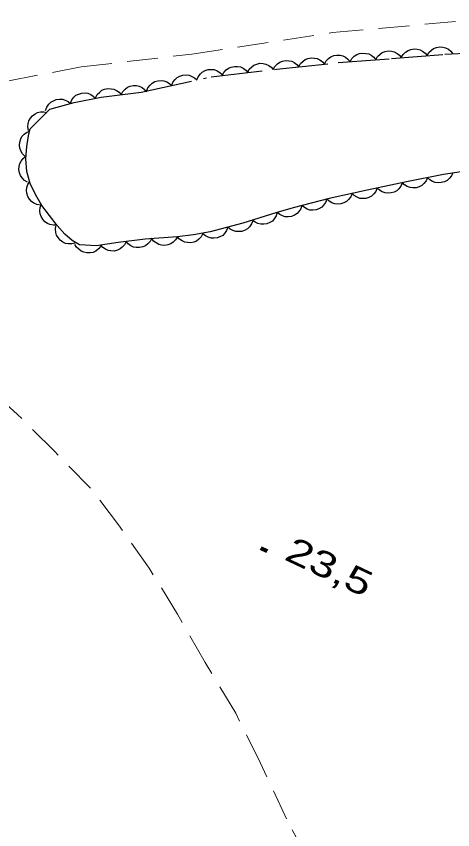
# Model space of a CAD drawing. Extents: x 356765 to 358572, y 5103174 to 5104650.
# Drawn here: x 358156.78 to 358182.21, y 5104037.63 to 5104085.08 of the extents above; entities that cross this region are included whole.
import ezdxf

# ---------------------------------------------------------------- set-up
doc = ezdxf.new("R2010")
doc.units = 0
doc.header["$LTSCALE"] = 0.6
doc.linetypes.add('DOT_DASHED', pattern=[7.7, 5, -1.2, 0.3, -1.2])
doc.linetypes.add('MEDIUM_DASHED', pattern=[4.5, 3, -1.5])
for name, color, linetype, lineweight in [('19', 7, 'Continuous', 13), ('3', 7, 'Continuous', 140), ('44', 7, 'Continuous', 25), ('52', 7, 'Continuous', 13)]:
    doc.layers.add(name, color=color, linetype=linetype, lineweight=lineweight)

msp = doc.modelspace()

# ---------------------------------------------------------------- linework, layer by layer
at = {"layer": '19', "linetype": 'MEDIUM_DASHED'}
msp.add_lwpolyline([(358133.66, 5104077.78), (358133.81, 5104077.84), (358134.9, 5104078.03), (358135.95, 5104078.13), (358141.67, 5104079.24), (358142.95, 5104079.42), (358146.52, 5104079.8), (358149.63, 5104080.23), (358153.59, 5104080.79), (358160.56, 5104082.13), (358167.01, 5104082.88), (358175.21, 5104084.13), (358184.41, 5104084.96), (358189.05, 5104085.33), (358190.7, 5104085.75), (358193.9, 5104087.93)], dxfattribs=at)
at = {"layer": '3'}
msp.add_line((358171.03, 5104054.05), (358171.4, 5104053.88), dxfattribs=at)
at = {"layer": '44'}
for points in [[(358180.72, 5104082.79), (358180.82, 5104082.97), (358180.97, 5104083.11), (358181.1, 5104083.21), (358181.27, 5104083.26), (358181.45, 5104083.3), (358181.64, 5104083.28), (358181.8, 5104083.25), (358181.96, 5104083.16), (358182.1, 5104083.05), (358182.21, 5104082.91)], [(358174.74, 5104082.3), (358174.84, 5104082.48), (358174.98, 5104082.62), (358175.11, 5104082.72), (358175.28, 5104082.79), (358175.46, 5104082.82), (358175.65, 5104082.81), (358175.81, 5104082.78), (358175.97, 5104082.7), (358176.11, 5104082.59), (358176.23, 5104082.45)], [(358176.23, 5104082.43), (358176.34, 5104082.62), (358176.48, 5104082.76), (358176.62, 5104082.85), (358176.78, 5104082.91), (358176.97, 5104082.94), (358177.16, 5104082.92), (358177.32, 5104082.89), (358177.47, 5104082.81), (358177.62, 5104082.69), (358177.73, 5104082.55)], [(358177.73, 5104082.55), (358177.83, 5104082.73), (358177.98, 5104082.87), (358178.11, 5104082.97), (358178.28, 5104083.03), (358178.46, 5104083.06), (358178.65, 5104083.04), (358178.81, 5104083.01), (358178.97, 5104082.92), (358179.11, 5104082.81), (358179.22, 5104082.67)], [(358179.22, 5104082.67), (358179.33, 5104082.85), (358179.47, 5104082.99), (358179.61, 5104083.09), (358179.77, 5104083.14), (358179.96, 5104083.18), (358180.15, 5104083.16), (358180.31, 5104083.13), (358180.46, 5104083.04), (358180.61, 5104082.93), (358180.72, 5104082.79)], [(358170.27, 5104081.8), (358170.36, 5104081.99), (358170.5, 5104082.13), (358170.63, 5104082.23), (358170.8, 5104082.3), (358170.98, 5104082.34), (358171.17, 5104082.33), (358171.33, 5104082.3), (358171.49, 5104082.22), (358171.64, 5104082.11), (358171.76, 5104081.98)], [(358171.76, 5104081.98), (358171.85, 5104082.16), (358172, 5104082.31), (358172.13, 5104082.41), (358172.29, 5104082.47), (358172.47, 5104082.51), (358172.67, 5104082.49), (358172.83, 5104082.47), (358172.98, 5104082.39), (358173.13, 5104082.28), (358173.25, 5104082.14)], [(358173.25, 5104082.14), (358173.35, 5104082.32), (358173.49, 5104082.47), (358173.62, 5104082.57), (358173.78, 5104082.63), (358173.97, 5104082.66), (358174.16, 5104082.65), (358174.32, 5104082.63), (358174.47, 5104082.54), (358174.62, 5104082.43), (358174.74, 5104082.3)], [(358167.3, 5104081.37), (358167.38, 5104081.56), (358167.51, 5104081.72), (358167.62, 5104081.83), (358167.78, 5104081.92), (358167.96, 5104081.97), (358168.15, 5104081.98), (358168.31, 5104081.97), (358168.48, 5104081.91), (358168.64, 5104081.81), (358168.77, 5104081.69)], [(358168.78, 5104081.63), (358168.87, 5104081.81), (358169.01, 5104081.96), (358169.14, 5104082.06), (358169.31, 5104082.12), (358169.49, 5104082.16), (358169.68, 5104082.15), (358169.84, 5104082.13), (358170, 5104082.05), (358170.15, 5104081.94), (358170.27, 5104081.8)], [(358165.84, 5104081.04), (358165.91, 5104081.24), (358166.04, 5104081.4), (358166.16, 5104081.51), (358166.32, 5104081.59), (358166.49, 5104081.65), (358166.68, 5104081.66), (358166.85, 5104081.65), (358167.01, 5104081.58), (358167.17, 5104081.49), (358167.3, 5104081.37)], [(358162.89, 5104080.51), (358162.98, 5104080.7), (358163.13, 5104080.84), (358163.26, 5104080.94), (358163.42, 5104081.01), (358163.6, 5104081.05), (358163.79, 5104081.04), (358163.95, 5104081.01), (358164.11, 5104080.93), (358164.26, 5104080.82), (358164.38, 5104080.69)], [(358164.37, 5104080.72), (358164.45, 5104080.91), (358164.58, 5104081.07), (358164.69, 5104081.19), (358164.85, 5104081.27), (358165.03, 5104081.32), (358165.22, 5104081.33), (358165.38, 5104081.32), (358165.55, 5104081.26), (358165.71, 5104081.17), (358165.84, 5104081.04)], [(358159.93, 5104080.01), (358160.01, 5104080.21), (358160.14, 5104080.36), (358160.26, 5104080.48), (358160.42, 5104080.55), (358160.6, 5104080.6), (358160.79, 5104080.61), (358160.95, 5104080.6), (358161.12, 5104080.53), (358161.27, 5104080.43), (358161.4, 5104080.31)], [(358161.4, 5104080.33), (358161.49, 5104080.52), (358161.64, 5104080.66), (358161.77, 5104080.77), (358161.93, 5104080.83), (358162.11, 5104080.87), (358162.3, 5104080.86), (358162.46, 5104080.83), (358162.62, 5104080.75), (358162.77, 5104080.65), (358162.89, 5104080.51)], [(358158.49, 5104079.59), (358158.56, 5104079.79), (358158.68, 5104079.95), (358158.79, 5104080.08), (358158.94, 5104080.16), (358159.11, 5104080.23), (358159.3, 5104080.25), (358159.47, 5104080.25), (358159.63, 5104080.2), (358159.8, 5104080.11), (358159.94, 5104080)], [(358157.49, 5104078.42), (358157.45, 5104078.63), (358157.48, 5104078.83), (358157.51, 5104078.99), (358157.6, 5104079.14), (358157.72, 5104079.28), (358157.88, 5104079.39), (358158.02, 5104079.47), (358158.2, 5104079.51), (358158.38, 5104079.51), (358158.56, 5104079.48)], [(358157.29, 5104076.91), (358157.14, 5104077.06), (358157.04, 5104077.23), (358156.98, 5104077.39), (358156.96, 5104077.56), (358156.98, 5104077.75), (358157.04, 5104077.93), (358157.11, 5104078.07), (358157.24, 5104078.2), (358157.38, 5104078.31), (358157.55, 5104078.39)], [(358157.44, 5104075.41), (358157.26, 5104075.51), (358157.12, 5104075.66), (358157.02, 5104075.79), (358156.96, 5104075.96), (358156.93, 5104076.14), (358156.95, 5104076.33), (358156.98, 5104076.49), (358157.06, 5104076.64), (358157.18, 5104076.79), (358157.32, 5104076.9)], [(358182.22, 5104075.97), (358182.14, 5104075.78), (358182.01, 5104075.62), (358181.89, 5104075.51), (358181.73, 5104075.43), (358181.55, 5104075.38), (358181.36, 5104075.37), (358181.2, 5104075.38), (358181.04, 5104075.45), (358180.88, 5104075.55), (358180.75, 5104075.67)], [(358158.19, 5104074.07), (358157.98, 5104074.1), (358157.8, 5104074.19), (358157.66, 5104074.28), (358157.55, 5104074.41), (358157.46, 5104074.57), (358157.4, 5104074.76), (358157.37, 5104074.92), (358157.4, 5104075.09), (358157.45, 5104075.27), (358157.55, 5104075.42)], [(358179.28, 5104075.38), (358179.2, 5104075.18), (358179.07, 5104075.02), (358178.95, 5104074.91), (358178.8, 5104074.83), (358178.62, 5104074.78), (358178.43, 5104074.77), (358178.27, 5104074.78), (358178.1, 5104074.84), (358177.94, 5104074.94), (358177.81, 5104075.06)], [(358180.75, 5104075.67), (358180.67, 5104075.48), (358180.54, 5104075.32), (358180.42, 5104075.21), (358180.26, 5104075.14), (358180.08, 5104075.08), (358179.89, 5104075.08), (358179.73, 5104075.09), (358179.57, 5104075.16), (358179.41, 5104075.25), (358179.28, 5104075.38)], [(358176.35, 5104074.74), (358176.27, 5104074.55), (358176.14, 5104074.39), (358176.02, 5104074.28), (358175.87, 5104074.2), (358175.69, 5104074.14), (358175.5, 5104074.13), (358175.34, 5104074.14), (358175.17, 5104074.2), (358175.01, 5104074.3), (358174.88, 5104074.42)], [(358177.81, 5104075.07), (358177.73, 5104074.87), (358177.61, 5104074.72), (358177.49, 5104074.6), (358177.33, 5104074.52), (358177.16, 5104074.46), (358176.97, 5104074.46), (358176.8, 5104074.46), (358176.64, 5104074.53), (358176.48, 5104074.62), (358176.35, 5104074.74)], [(358174.88, 5104074.42), (358174.81, 5104074.22), (358174.69, 5104074.06), (358174.58, 5104073.94), (358174.42, 5104073.85), (358174.25, 5104073.79), (358174.06, 5104073.77), (358173.89, 5104073.78), (358173.73, 5104073.84), (358173.57, 5104073.92), (358173.43, 5104074.04)], [(358159.15, 5104072.9), (358158.94, 5104072.89), (358158.74, 5104072.94), (358158.59, 5104073), (358158.45, 5104073.1), (358158.32, 5104073.24), (358158.23, 5104073.41), (358158.17, 5104073.56), (358158.16, 5104073.73), (358158.17, 5104073.92), (358158.23, 5104074.09)], [(358173.42, 5104074.06), (358173.36, 5104073.86), (358173.25, 5104073.7), (358173.14, 5104073.57), (358172.99, 5104073.48), (358172.81, 5104073.41), (358172.62, 5104073.39), (358172.46, 5104073.39), (358172.29, 5104073.44), (358172.13, 5104073.52), (358171.99, 5104073.64)], [(358171.99, 5104073.64), (358171.93, 5104073.44), (358171.81, 5104073.27), (358171.71, 5104073.14), (358171.56, 5104073.05), (358171.39, 5104072.98), (358171.2, 5104072.95), (358171.03, 5104072.95), (358170.86, 5104073), (358170.7, 5104073.08), (358170.55, 5104073.19)], [(358160.21, 5104071.85), (358160.01, 5104071.8), (358159.81, 5104071.81), (358159.64, 5104071.83), (358159.49, 5104071.91), (358159.34, 5104072.02), (358159.22, 5104072.17), (358159.13, 5104072.31), (358159.08, 5104072.48), (358159.06, 5104072.66), (358159.09, 5104072.84)], [(358170.56, 5104073.16), (358170.49, 5104072.97), (358170.37, 5104072.8), (358170.26, 5104072.68), (358170.11, 5104072.6), (358169.93, 5104072.53), (358169.74, 5104072.52), (358169.58, 5104072.52), (358169.41, 5104072.58), (358169.25, 5104072.66), (358169.11, 5104072.78)], [(358167.66, 5104072.41), (358167.56, 5104072.22), (358167.42, 5104072.08), (358167.29, 5104071.97), (358167.13, 5104071.91), (358166.95, 5104071.87), (358166.76, 5104071.88), (358166.6, 5104071.9), (358166.44, 5104071.98), (358166.29, 5104072.09), (358166.17, 5104072.22)], [(358169.11, 5104072.78), (358169.04, 5104072.59), (358168.92, 5104072.42), (358168.81, 5104072.3), (358168.65, 5104072.22), (358168.48, 5104072.15), (358168.29, 5104072.14), (358168.13, 5104072.14), (358167.96, 5104072.2), (358167.8, 5104072.28), (358167.66, 5104072.4)], [(358163.18, 5104071.95), (358163.09, 5104071.76), (358162.95, 5104071.61), (358162.83, 5104071.51), (358162.67, 5104071.44), (358162.49, 5104071.39), (358162.29, 5104071.4), (358162.13, 5104071.42), (358161.97, 5104071.49), (358161.82, 5104071.6), (358161.7, 5104071.73)], [(358164.67, 5104072.14), (358164.58, 5104071.95), (358164.44, 5104071.81), (358164.31, 5104071.7), (358164.15, 5104071.64), (358163.97, 5104071.6), (358163.77, 5104071.6), (358163.61, 5104071.62), (358163.45, 5104071.7), (358163.3, 5104071.81), (358163.18, 5104071.94)], [(358166.17, 5104072.22), (358166.06, 5104072.04), (358165.92, 5104071.9), (358165.78, 5104071.81), (358165.61, 5104071.75), (358165.43, 5104071.72), (358165.24, 5104071.74), (358165.08, 5104071.77), (358164.93, 5104071.86), (358164.78, 5104071.97), (358164.67, 5104072.12)], [(358161.7, 5104071.67), (358161.57, 5104071.51), (358161.41, 5104071.39), (358161.26, 5104071.31), (358161.09, 5104071.28), (358160.9, 5104071.28), (358160.71, 5104071.32), (358160.56, 5104071.38), (358160.42, 5104071.49), (358160.29, 5104071.62), (358160.2, 5104071.78)]]:
    msp.add_lwpolyline(points, dxfattribs=at)
at = {"layer": '44', "linetype": 'DOT_DASHED'}
msp.add_lwpolyline([(358182.7, 5104076.01), (358181.68, 5104075.86), (358179.53, 5104075.43), (358177.23, 5104074.94), (358175.02, 5104074.45), (358172.91, 5104073.91), (358171.9, 5104073.61), (358169.98, 5104073.01), (358168.07, 5104072.51), (358167.11, 5104072.34), (358166.16, 5104072.22), (358164.29, 5104072.09), (358162.71, 5104071.88), (358161.43, 5104071.69), (358160.46, 5104071.76), (358160.04, 5104072), (358159.61, 5104072.38), (358159.17, 5104072.87), (358158.27, 5104074.04), (358157.9, 5104074.68), (358157.59, 5104075.33), (358157.39, 5104076.03), (358157.33, 5104076.76), (358157.39, 5104077.49), (358157.52, 5104078.23), (358157.59, 5104078.52), (358158.74, 5104079.66), (358160.16, 5104080.06), (358161.72, 5104080.37), (358164.06, 5104080.65), (358168.13, 5104081.55), (358171.95, 5104082), (358175.53, 5104082.38), (358178.64, 5104082.62), (358181.75, 5104082.87), (358185.02, 5104083.03)], dxfattribs=at)
at = {"layer": '52', "linetype": 'MEDIUM_DASHED'}
msp.add_lwpolyline([(358173.72, 5104036.05), (358172.52, 5104038.26), (358170.99, 5104041.55), (358169.57, 5104044.43), (358167.78, 5104047.38), (358166.18, 5104050.2), (358164.53, 5104052.88), (358162.74, 5104055.42), (358161.11, 5104057.55), (358159, 5104059.71), (358156.86, 5104061.86), (358154.75, 5104063.76)], dxfattribs=at)

# ---------------------------------------------------------------- texts
at = {"layer": '3', "width": 1.35}
msp.add_text('23,5   ', height=1.5, rotation=334.72, dxfattribs=at).set_placement((358172.33, 5104053.42))

doc.saveas('drawing.dxf')
